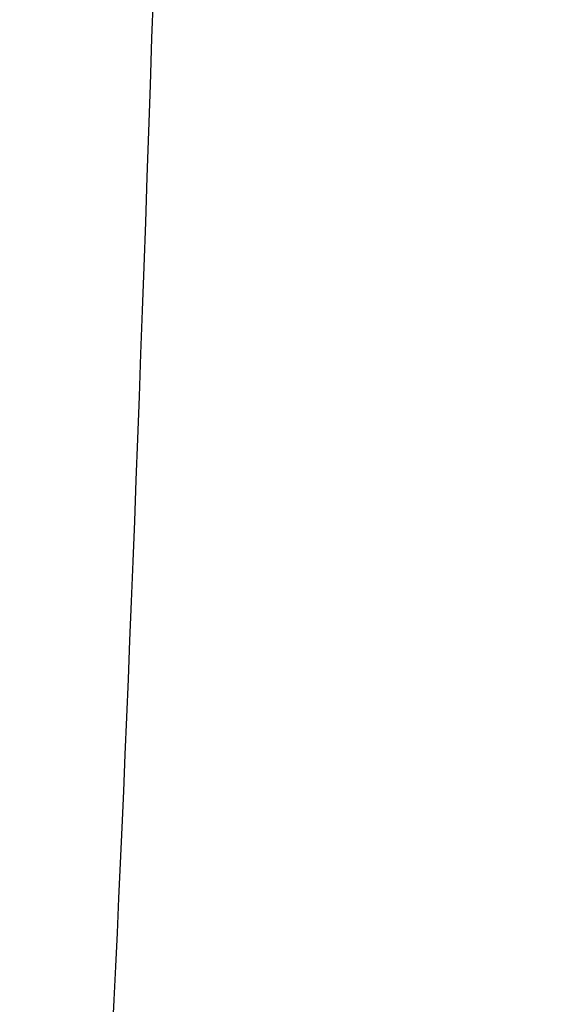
# Model space of a CAD drawing. Header units: millimetres. Extents: x 0 to 322, y -110 to 60.
# Tile 972 of 1056: x 290.51488 to 290.51914, y -92.69221 to -92.68441. Entities that reach past the tile are written whole.
import ezdxf

# ---------------------------------------------------------------- set-up
doc = ezdxf.new("R2010")
doc.units = ezdxf.units.MM
doc.layers.add('Layer 01', color=18, linetype='Continuous', true_color=0x000000)

msp = doc.modelspace()

# ---------------------------------------------------------------- linework, layer by layer
at = {"layer": 'Layer 01'}
msp.add_open_spline([(290.5148841, -92.6999863, 20.2499371), (290.5149973, -92.6999069, 20.2632398), (290.5151117, -92.6994716, 20.2766888), (290.5152278, -92.6983648, 20.2903392), (290.5153575, -92.6971281, 20.3055938), (290.515489, -92.6951688, 20.3210505), (290.5156213, -92.6924296, 20.3366115), (290.515886, -92.6869513, 20.3677335), (290.5161544, -92.6783306, 20.3992839), (290.5164183, -92.6663312, 20.4303054), (290.5166821, -92.6543317, 20.461327), (290.5169414, -92.6389473, 20.4918069), (290.517187, -92.6203444, 20.5206862), (290.5174326, -92.6017414, 20.5495656), (290.5176645, -92.5799223, 20.576829), (290.5178746, -92.5554883, 20.6015319), (290.5180847, -92.5310542, 20.6262347), (290.518273, -92.5040163, 20.6483654), (290.518434, -92.4753071, 20.6673015), (290.5185951, -92.4465979, 20.6862376), (290.518729, -92.4162327, 20.7019764), (290.518834, -92.3852702, 20.7143281), (290.5189391, -92.3543077, 20.7266798), (290.5190154, -92.3227608, 20.7356502), (290.5190648, -92.2915967, 20.7414574), (290.5191142, -92.2604327, 20.7472645), (290.5191367, -92.229658, 20.7499186), (290.5191367, -92.2, 20.7499186)], degree=3, knots=[-0.000008, -0.000008, -0.000008, -0.000008, 0.05629, 0.05629, 0.05629, 0.119204, 0.119204, 0.119204, 0.245032, 0.245032, 0.245032, 0.37086, 0.37086, 0.37086, 0.496688, 0.496688, 0.496688, 0.622516, 0.622516, 0.622516, 0.748344, 0.748344, 0.748344, 0.874172, 0.874172, 0.874172, 1, 1, 1, 1], dxfattribs=at)

doc.saveas('drawing.dxf')
